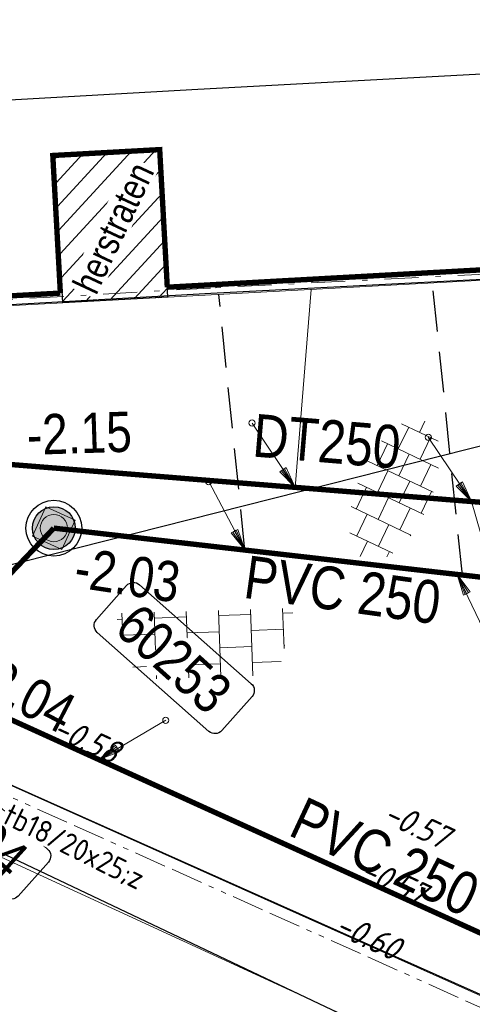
# Model space of a CAD drawing. Header units: metres. Extents: x 111546 to 149831, y 498798 to 507863.
# Tile 717 of 1056: x 112090 to 112098, y 501583 to 501601. Entities that reach past the tile are written whole.
import ezdxf
from ezdxf.enums import TextEntityAlignment as Align

# ---------------------------------------------------------------- set-up
doc = ezdxf.new("R2010")
doc.units = ezdxf.units.M
for name, pattern in [('ACAD_ISO13W100', [36, 12, -3, 12, -3, 0, -3, 0, -3]), ('DASHDOT', [25.4, 12.7, -6.35, 0, -6.35]), ('DASHED', [19.05, 12.7, -6.35]), ('HIDDENX2', [19.05, 12.7, -6.35]), ('RI-HWA', [7.4, 5, -2.4])]:
    doc.linetypes.add(name, pattern=pattern)
for name, color, linetype in [('0-hoogte mv-bestaand', 253, 'Continuous'), ('0-werkgrens', 210, 'FENCELINE1'), ('2-nw- bob-DWA', 20, 'Continuous'), ('2-nw-bob-HWA', 160, 'Continuous'), ('2-nw-diameter DWA', 20, 'Continuous'), ('2-nw-diameter HWA', 160, 'Continuous'), ('2-nw-DWA inspectieput nr', 2, 'Continuous'), ('2-nw-inspectieput-DWA-PP', 93, 'Continuous'), ('2-nw-streng-DWA PVC', 131, 'DASHED'), ('2-nw-streng-HWA', 160, 'RI-HWA'), ('2-vw-DWA-streng-PVC250-excl grondwerk', 41, 'RI-HWA-V'), ('3-nw-herstraten1', 7, 'Continuous'), ('3-vw-band-ob 6x20', 30, 'Continuous'), ('3-vw-band-trb-13-15x25', 230, 'Continuous'), ('B01_HOOFDGEBOUW', 1, 'Continuous'), ('T02_RASTER', 252, 'Continuous')]:
    doc.layers.add(name, color=color, linetype=linetype)
for name, color, linetype, lineweight in [('0-kadastrale percelen', 253, 'AI-KADASTRAAL', 9), ('2-nw-inlaat-dwa 125', 10, 'Continuous', 15), ('2-nw-inlaat-hwa 125', 160, 'Continuous', 15), ('2-YY-huisaansluiting DWA 125mm', 10, 'HIDDENX2', 30), ('2-YY-kolkleiding HWA 125mm', 150, 'Continuous', 15), ('3-nw-arcering-trottoir', 2, 'Continuous', 15), ('3-nw-band-ob 10x20', 7, 'Continuous', 13), ('3-nw-band-ob 10x20-achterkant', 7, 'DASHDOT', 13), ('3-nw-band-trb18-20x20-achterkant-zandbed', 161, 'ACAD_ISO13W100', 15), ('3-nw-band-trb18-20x20-voorkant-zandbed', 7, 'Continuous', 13), ('3-nw-putrand-bestrating-dwa', 30, 'Continuous', 13), ('3-nw-text-20', 7, 'Continuous', 15), ('3-nw-text-20-herinrichting', 7, 'Continuous', 15), ('3-vw-verharding', 3, 'Continuous', 15)]:
    doc.layers.add(name, color=color, linetype=linetype, lineweight=lineweight)
doc.layers.add('3-nw-menggranulaat', color=7, linetype='Continuous', lineweight=13, true_color=0xebebeb)
doc.styles.get("Standard").update_dxf_attribs({"font": 'isocp-ie.shx'})
doc.styles.add('veysel', font='isocp-ie.shx', dxfattribs={"height": 0.1})
doc.styles.add('Zaanstad 1-200 1.8mm', font='ARIALN.TTF', dxfattribs={"height": 0.36})
doc.styles.add('Zaanstad 1-250 2.0mm', font='ARIALN.TTF', dxfattribs={"height": 0.5})
doc.styles.add('Zaanstad 1-500 1.8mm', font='ARIALN.TTF', dxfattribs={"height": 0.9})
doc.styles.add('Zaanstad 1-500 2.0mm', font='ARIALN.TTF', dxfattribs={"height": 1})
doc.linetypes.add('AI-KADASTRAAL', pattern='A,5.5,-2,["K",Standard,S=1.8,R=0,X=0,Y=-0.9],-2,5.5,-2,[5,NLCS.SHX,S=0.75,R=0,X=0,Y=0],-2', length=19)
doc.linetypes.add('FENCELINE1', pattern='A,6.35,-2.54,[133,ltypeshp.shx,S=2.54,R=0,X=-2.54,Y=0],-2.54,25.4', length=36.83)
doc.linetypes.add('RI-HWA-V', pattern='A,2.5,[24,NLCS.SHX,S=1,R=0,X=0,Y=0],2.5,-1.8', length=6.8)

# ---------------------------------------------------------------- blocks, each defined once
blk = doc.blocks.new('2-inspectieput rond 80cm')
at = {"ltscale": 0.03}
h = blk.add_hatch(color=256, dxfattribs=at)
h.dxf.hatch_style = 1
edge = h.paths.add_edge_path()
edge.add_arc((0, 0), 0.4, 0, 360)
for radius in [0.52, 0.4]:
    blk.add_circle((0, 0), radius)
blk = doc.blocks.new('tgls')
at = {"linetype": 'Continuous'}
for p, q in [((-1.018, -0.663), (-1.018, 0.575)), ((-0.418, -0.668), (-0.418, 0.573)), ((0.182, -0.673), (0.182, 0.57)), ((0.782, -0.678), (0.782, 0.568)), ((-1.018, 0.329), (-1.552, 0.329)), ((0.182, 0.329), (-0.418, 0.329)), ((1.218, 0.329), (0.782, 0.329)), ((-1.618, 0.029), (-1.635, 0.029)), ((-1.618, -0.658), (-1.618, 0.09)), ((-0.418, 0.029), (-1.018, 0.029)), ((0.782, 0.029), (0.182, 0.029)), ((-1.018, -0.271), (-1.618, -0.271)), ((0.182, -0.271), (-0.418, -0.271)), ((1.382, -0.271), (0.782, -0.271)), ((1.382, -0.682), (1.382, -0.248)), ((-1.618, -0.571), (-1.803, -0.571)), ((-0.418, -0.571), (-1.018, -0.571)), ((0.782, -0.571), (0.182, -0.571)), ((1.473, -0.571), (1.382, -0.571))]:
    blk.add_line(p, q, dxfattribs=at)
blk = doc.blocks.new('putrand')
blk.add_lwpolyline([(-0.3, -0.3), (0.3, -0.3), (0.3, 0.3), (-0.3, 0.3)], close=True)
blk.add_circle((0, 0), 0.253)
blk = doc.blocks.new('2-inlaat')
for p, q in [((-1.728, 2.693), (0, 0)), ((0, 0), (-0.357, 0.822))]:
    blk.add_line(p, q)
blk.add_lwpolyline([(-0.357, 0.822), (-0.618, 0.653), (0, 0), (-0.424, 0.781), (-0.552, 0.694), (0, 0), (-0.491, 0.739)])
blk.add_circle((-1.728, 2.693), 0.128)

msp = doc.modelspace()

# ---------------------------------------------------------------- hatches: boundary and pattern name
at = {"layer": '3-nw-arcering-trottoir'}
h = msp.add_hatch(dxfattribs=at)
h.set_pattern_fill('AVH-TEGEL_300X300_HALFST', color=256, scale=1.5, angle=404.48263, style=0, pattern_type=2)
h.set_pattern_definition([(64.50611248, (-284942.61315, 819002.00278), (-0.00940535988, 0.50302737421), [0.45, -0.45]), (154.50611248, (-284942.61315, 819002.0028), (-0.19368666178, -0.40618404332), [])])
edge = h.paths.add_edge_path()
edge.add_ellipse((112096.919, 501592.5075), major_axis=(0.5517, 1.2939), ratio=0.488545, start_angle=0, end_angle=360)
at = {"layer": '3-nw-herstraten1', "ltscale": 0.06, "transparency": 33554687}
h = msp.add_hatch(dxfattribs=at)
h.set_pattern_fill('ANSI31', color=256, scale=0.1, angle=45)
h.set_pattern_definition([(47.4144, (112055.7299, 501594.07817), (-0.2337647, 0.2148495), [])])
h.paths.add_polyline_path([(112090.7322, 501596.0037), (112090.5808, 501598.7561), (112092.538, 501598.8637), (112092.686, 501596.1087)])
at = {"layer": '3-nw-menggranulaat', "ltscale": 0.02}
h = msp.add_hatch(color=256, dxfattribs=at)
h.dxf.hatch_style = 1
edge = h.paths.add_edge_path()
edge.add_arc((112001.698, 501254.9293), 191.0978, 65.157628, 68.54918, ccw=False)
edge.add_arc((112051.5937, 501362.7078), 72.3301, 58.728744, 65.15638, ccw=False)
edge.add_arc((112051.9885, 501363.7727), 71.2153, 53.128423, 58.555518, ccw=False)
edge.add_arc((112109.7502, 501439.076), 23.7066, 230.65127, 256.57782)
edge.add_line((112104.2473, 501416.0169), (112103.2894, 501419.9684))
edge.add_arc((112112.977, 501444.7965), 26.6512, 237.88147, 248.68499, ccw=False)
edge.add_arc((112164.7613, 501522.5479), 120.0615, 234.033446, 236.678612, ccw=False)
edge.add_arc((112059.1446, 501375.1409), 61.2836, 55.054594, 58.728773)
edge.add_arc((112051.5933, 501362.7072), 75.8308, 58.728773, 65.156409)
edge.add_arc((112001.698, 501254.9293), 194.5978, 65.157628, 68.549965)
edge.add_arc((110702.9936, 497927.1044), 3766.8587, 68.6746807, 68.8977944)
edge.add_arc((112177.1944, 501730.1081), 311.9351, 242.796586, 247.770921, ccw=False)
edge.add_arc((112034.708, 501452.9589), 0.305, 164.6922, 247.8295, ccw=False)
edge.add_line((112034.4139, 501453.0394), (112034.5326, 501453.2655))
edge.add_line((112034.5326, 501453.2655), (112031.5168, 501454.8335))
edge.add_line((112031.5168, 501454.8335), (112031.0519, 501453.9907))
edge.add_arc((112030.7892, 501454.1356), 0.3, 231.13017, 331.11964, ccw=False)
edge.add_line((112030.6009, 501453.902), (112028.9217, 501455.2555))
edge.add_arc((112008.6918, 501427.6832), 34.1977, 53.73245, 61.20333)
edge.add_arc((112196.9704, 501771.6456), 357.9235, 232.750083, 241.314196, ccw=False)
edge.add_arc((111980.5292, 501486.9543), 0.3, 141.9463, 226.27403, ccw=False)
edge.add_line((111980.293, 501487.1392), (111980.4168, 501487.2974))
edge.add_line((111980.4168, 501487.2974), (111977.7245, 501489.3714))
edge.add_line((111977.7245, 501489.3714), (111977.5962, 501489.2129))
edge.add_arc((111977.3591, 501489.3967), 0.3, 231.9463, 322.22415, ccw=False)
edge.add_arc((112183.8463, 501755.0102), 336.7335, 231.040572, 232.138425, ccw=False)
edge.add_arc((112182.5932, 501757.506), 337.8959, 220.566267, 231.471905, ccw=False)
edge.add_line((111925.9091, 501537.7631), (111924.814, 501538.9138))
edge.add_line((111924.814, 501538.9138), (111924.2688, 501539.4794))
edge.add_line((111924.2688, 501539.4794), (111923.5727, 501540.1514))
edge.add_line((111923.5727, 501540.1514), (111923.062, 501540.6079))
edge.add_line((111923.062, 501540.6079), (111921.6684, 501541.8303))
edge.add_line((111921.6684, 501541.8303), (111920.9772, 501542.4758))
edge.add_line((111920.9772, 501542.4758), (111919.1418, 501544.1465))
edge.add_line((111919.1418, 501544.1465), (111913.4894, 501549.4428))
edge.add_line((111913.4894, 501549.4428), (111910.022, 501552.7518))
edge.add_arc((111923.8992, 501567.7123), 20.4057, 215.1917, 227.15117, ccw=False)
edge.add_line((111907.2231, 501555.9522), (111906.5301, 501556.9348))
edge.add_line((111906.5301, 501556.9348), (111901.6864, 501564.2844))
edge.add_arc((111902.3519, 501564.7283), 0.8, 131.72399, 213.70598, ccw=False)
edge.add_line((111901.8195, 501565.3254), (111902.7886, 501566.1896))
edge.add_line((111902.7886, 501566.1896), (111900.5994, 501568.6589))
edge.add_line((111900.5994, 501568.6589), (111900.1549, 501568.2625))
edge.add_arc((111899.6225, 501568.8596), 0.8, 216.71707, 311.72399, ccw=False)
edge.add_line((111898.9812, 501568.3813), (111897.54, 501570.3136))
edge.add_arc((111772.2737, 501477.014), 156.1937, 36.679082, 48.164313)
edge.add_line((111876.4543, 501593.3878), (111874.8319, 501591.4998))
edge.add_arc((111771.4048, 501476.2953), 154.8201, 36.700144, 48.083473, ccw=False)
edge.add_line((111895.5355, 501568.8199), (111898.8593, 501564.0338))
edge.add_line((111898.8593, 501564.0338), (111905.3584, 501554.1339))
edge.add_line((111905.3584, 501554.1339), (111906.9046, 501552.4156))
edge.add_line((111906.9046, 501552.4156), (111913.78, 501545.912))
edge.add_arc((111912.8891, 501544.9653), 1.3, -43.26018, 46.73982, ccw=False)
edge.add_line((111913.8359, 501544.0744), (111913.7325, 501543.9646))
edge.add_line((111913.7325, 501543.9646), (111915.8445, 501541.9772))
edge.add_line((111915.8445, 501541.9772), (111915.9441, 501542.0831))
edge.add_arc((111916.8908, 501541.1922), 1.3, 47.69038, 136.73982, ccw=False)
edge.add_line((111917.7659, 501542.1535), (111919.3503, 501540.7113))
edge.add_line((111919.3503, 501540.7113), (111920.0576, 501540.0508))
edge.add_line((111920.0576, 501540.0508), (111921.471, 501538.811))
edge.add_line((111921.471, 501538.811), (111921.9389, 501538.3928))
edge.add_line((111921.9389, 501538.3928), (111922.5707, 501537.7827))
edge.add_line((111922.5707, 501537.7827), (111923.0807, 501537.2536))
edge.add_line((111923.0807, 501537.2536), (111924.129, 501536.1523))
edge.add_arc((112182.606, 501757.5182), 340.3135, 220.57754, 231.46588)
edge.add_arc((112197.293, 501772.0462), 360.8357, 231.07875, 241.303034)
edge.add_arc((112007.7091, 501426.1344), 33.6227, 49.73343, 60.96455, ccw=False)
edge.add_arc((112028.8645, 501451.2589), 0.7839, -83.36949, 42.65398, ccw=False)
edge.add_line((112028.955, 501450.4803), (112031.5441, 501448.28))
edge.add_line((112031.5441, 501448.28), (112031.8857, 501448.6756))
edge.add_arc((112033.171, 501447.5628), 1.7, 62.97169, 139.11462, ccw=False)
edge.add_arc((112177.1547, 501730.0166), 315.3354, 242.989412, 247.77186)
edge.add_arc((110974.1351, 498626.0188), 3013.6949, 68.6444967, 68.9242664, ccw=False)
edge = h.paths.add_edge_path()
edge.add_line((112111.9121, 501441.0392), (112112.1191, 501440.9125))
edge.add_line((112112.1191, 501440.9125), (112110.4333, 501438.1575))
edge.add_line((112110.4333, 501438.1575), (112110.375, 501438.2061))
edge.add_arc((112108.6256, 501435.7054), 3.0518, 55.02503, 92.90173)
edge.add_arc((112109.2258, 501423.8652), 14.9073, 92.90173, 99.23873)
edge.add_arc((112100.3974, 501478.1406), 40.0815, 269.48073, 279.23873, ccw=False)
edge.add_arc((112100.3155, 501469.1003), 31.0408, 252.56044, 269.48073, ccw=False)
edge.add_arc((112170.1164, 501691.2975), 263.9437, 245.240897, 252.560441, ccw=False)
edge.add_line((112059.5757, 501451.6164), (112050.7963, 501455.6654))
edge.add_line((112050.7963, 501455.6654), (112047.4499, 501457.2685))
edge.add_arc((112190.023, 501757.5748), 332.4319, 243.111802, 244.603553, ccw=False)
edge.add_arc((112039.3202, 501460.3675), 0.8, 63.2445, 152.48679)
edge.add_line((112038.6106, 501460.7371), (112037.8612, 501459.2982))
edge.add_line((112037.8612, 501459.2982), (112034.9344, 501460.8226))
edge.add_line((112034.9344, 501460.8226), (112035.6742, 501462.2431))
edge.add_arc((112034.9647, 501462.6126), 0.8, 332.48762, 420.59381)
edge.add_arc((112275.291, 501908.2182), 505.4817, 235.788916, 241.662589, ccw=False)
edge.add_line((111991.0872, 501490.1991), (111991.0604, 501489.3846))
edge.add_line((111991.0604, 501489.3846), (111990.3902, 501488.4659))
edge.add_line((111990.3902, 501488.4659), (111990.2041, 501488.6082))
edge.add_line((111990.2041, 501488.6082), (111990.0793, 501488.4452))
edge.add_line((111990.0793, 501488.4452), (111977.7692, 501497.8639))
edge.add_line((111977.7692, 501497.8639), (111977.565, 501498.0276))
edge.add_line((111977.565, 501498.0276), (111978.095, 501498.6415))
edge.add_line((111978.095, 501498.6415), (111979.39, 501499.3726))
edge.add_arc((111997.1799, 501521.5675), 28.4446, 224.07846, 231.28689, ccw=False)
edge.add_arc((112011.2297, 501537.5601), 49.6925, 220.73376, 226.05653, ccw=False)
edge.add_arc((112004.0606, 501531.3864), 40.2315, 216.40767, 220.73376, ccw=False)
edge.add_arc((111935.6825, 501480.9596), 44.7298, 36.40767, 46.82882)
edge.add_line((111966.2858, 501513.5816), (111959.0785, 501520.3429))
edge.add_arc((111919.1455, 501479.1951), 57.3392, 45.858344, 48.741754)
edge.add_arc((111890.7668, 501446.8448), 100.3729, 48.741754, 56.755786)
edge.add_arc((111976.1671, 501575.8307), 54.3253, 222.88148, 236.00412, ccw=False)
edge.add_arc((112182.606, 501757.5182), 329.3135, 218.703715, 221.603545, ccw=False)
edge.add_line((111925.6131, 501551.6007), (111920.7591, 501557.616))
edge.add_arc((111461.8769, 501177.7845), 595.6885, 39.6156525, 41.2763376)
edge.add_arc((111908.9574, 501570.2273), 0.8, 41.27634, 131.66159)
edge.add_line((111908.4257, 501570.825), (111908.1369, 501570.568))
edge.add_line((111908.1369, 501570.568), (111905.8768, 501573.1081))
edge.add_line((111905.8768, 501573.1081), (111906.175, 501573.3734))
edge.add_arc((111905.6432, 501573.9711), 0.8, 311.66159, 401.75791)
edge.add_arc((111461.8769, 501177.7845), 595.6885, 41.757908, 42.8449809)
edge.add_line((111898.6335, 501582.8629), (111897.607, 501581.9109))
edge.add_line((111897.607, 501581.9109), (111894.0227, 501585.7427))
edge.add_line((111894.0227, 501585.7427), (111895.0401, 501586.7032))
edge.add_arc((111980.691, 501669.1707), 118.899, 222.95778, 223.915217, ccw=False)
edge.add_arc((112803.4011, 502423.9206), 1235.3633, 220.7094983, 222.5739803, ccw=False)
edge.add_line((111866.9632, 501618.1869), (111868.8255, 501619.8336))
edge.add_arc((112774.578, 502398.8635), 1194.6862, 220.6985415, 222.6242771)
edge.add_arc((111460.9003, 501176.9176), 599.4937, 39.6184709, 43.5335799, ccw=False)
edge.add_line((111922.6949, 501559.1981), (111927.5614, 501553.1673))
edge.add_arc((112098.3634, 501688.0234), 217.6223, 218.292712, 220.747944)
edge.add_line((111933.4953, 501545.9742), (111937.5449, 501541.2959))
edge.add_arc((111972.5269, 501571.5771), 46.2676, 220.8802, 236.75579)
edge.add_arc((111890.7668, 501446.8448), 102.8729, 48.741754, 56.755786, ccw=False)
edge.add_arc((111919.1455, 501479.1951), 59.8392, 45.878833, 48.741754, ccw=False)
edge.add_line((111960.8042, 501522.1518), (111967.9962, 501515.4049))
edge.add_arc((111935.6825, 501480.9596), 47.2298, 36.40767, 46.82882, ccw=False)
edge.add_arc((112004.0606, 501531.3864), 37.7315, 216.40767, 220.73376)
edge.add_arc((112011.2297, 501537.5601), 47.1925, 220.73376, 226.10946)
edge.add_arc((111997.1799, 501521.5675), 25.9446, 223.98411, 233.56858)
edge.add_line((111981.7724, 501500.6933), (111991.3844, 501493.8705))
edge.add_arc((112275.291, 501908.2182), 502.2817, 235.581477, 241.662589)
edge.add_line((112036.8764, 501466.1261), (112048.8348, 501460.1532))
edge.add_line((112048.8348, 501460.1532), (112052.1577, 501458.5615))
edge.add_line((112052.1577, 501458.5615), (112060.9159, 501454.5222))
edge.add_arc((112170.1164, 501691.2975), 260.7437, 245.240897, 252.560441)
edge.add_arc((112100.3155, 501469.1003), 27.8408, 252.56044, 257.84744)
edge.add_line((112094.4546, 501441.8834), (112094.9128, 501441.7597))
edge.add_arc((112099.9286, 501461.9459), 20.8, 256.04601, 272.71497)
edge.add_line((112100.9139, 501441.1693), (112103.5978, 501441.3677))

# ---------------------------------------------------------------- linework, layer by layer
at = {"layer": '0-kadastrale percelen', "ltscale": 0.25}
for points in [[(112110.92, 501614.11), (112108.87, 501612.64), (112092.84, 501611.77), (112092.82, 501612.37), (112044.35, 501609.85), (112045.41, 501591.22), (112081.87, 501593.22), (112081.73, 501595.52), (112103.189, 501596.673), (112114.831, 501578.786), (112115.504, 501578.411), (112133.521, 501590.222), (112131.824, 501592.67), (112137.38, 501596.3), (112140.89, 501598.77), (112123.88, 501624.09), (112120.16, 501621.54), (112110.25, 501615.05)], [(112108.85, 501576.767), (112088.373, 501586.209), (112072.307, 501551.28), (112092.859, 501541.941)]]:
    msp.add_lwpolyline(points, close=True, dxfattribs=at)
at = {"layer": '0-werkgrens', "ltscale": 0.1, "const_width": 0.1}
for points in [[(112090.6853, 501596.1851), (112090.544, 501598.754), (112092.538, 501598.8637), (112092.6798, 501596.2952)], [(112092.6798, 501596.2952), (112098.8209, 501596.6343)], [(112084.7289, 501595.8563), (112090.6853, 501596.1851)]]:
    msp.add_lwpolyline(points, dxfattribs=at)
at = {"layer": '2-nw-DWA inspectieput nr', "elevation": 0.6224, "flags": 128}
for points in [[(112091.3582, 501590.0906), (112091.9216, 501590.7264, -0.4142136), (112092.1614, 501590.7409), (112094.2456, 501588.8939, -0.4142136), (112094.2601, 501588.6541), (112093.6966, 501588.0183, -0.4142136), (112093.4568, 501588.0038), (112091.3726, 501589.8508, -0.4142136)], [(112087.5608, 501587.0013), (112088.1242, 501587.6371, -0.4142136), (112088.3641, 501587.6516), (112090.4482, 501585.8046, -0.4142136), (112090.4627, 501585.5648), (112089.8993, 501584.929, -0.4142136), (112089.6594, 501584.9145), (112087.5753, 501586.7615, -0.4142136)]]:
    msp.add_lwpolyline(points, format="xyb", close=True, dxfattribs=at)
at = {"layer": '2-nw-streng-DWA PVC', "ltscale": 0.1, "const_width": 0.1}
for points in [[(112090.5638, 501591.7972), (112087.9414, 501589.0514)], [(112101.87, 501590.4986), (112090.5638, 501591.7972)], [(112087.9414, 501589.0514), (112106.2812, 501580.7074)]]:
    msp.add_lwpolyline(points, dxfattribs=at)
at = {"layer": '2-nw-streng-HWA', "ltscale": 0.25, "const_width": 0.1}
msp.add_lwpolyline([(112102.3627, 501591.9714), (112089.3611, 501593.0174)], dxfattribs=at)
at = {"layer": '2-vw-DWA-streng-PVC250-excl grondwerk', "ltscale": 0.2, "elevation": 0.35, "flags": 128}
msp.add_lwpolyline([(112076.418, 501587.742), (112101.417, 501594.071)], dxfattribs=at)
at = {"layer": '2-YY-huisaansluiting DWA 125mm', "ltscale": 0.06}
for points in [[(112098.1837, 501590.922), (112097.6276, 501596.3742)], [(112094.1273, 501591.3879), (112093.6406, 501596.16)]]:
    msp.add_lwpolyline(points, dxfattribs=at)
at = {"layer": '2-YY-kolkleiding HWA 125mm', "ltscale": 0.06}
for points in [[(112095.361, 501596.2524), (112095.0638, 501592.5586)], [(112100.561, 501588.5681), (112099.3857, 501588.7162), (112098.3522, 501592.2941)]]:
    msp.add_lwpolyline(points, dxfattribs=at)
at = {"layer": '3-nw-band-ob 10x20', "ltscale": 0.05}
msp.add_lwpolyline([(112100.518, 501600.385), (112098.8, 501596.45), (112093.49, 501596.18)], dxfattribs=at)
at = {"layer": '3-nw-band-ob 10x20-achterkant', "ltscale": 0.05}
msp.add_lwpolyline([(112100.4264, 501600.425), (112098.7331, 501596.5467), (112093.4849, 501596.2799)], dxfattribs=at)
at = {"layer": '3-nw-herstraten1', "ltscale": 0.06, "transparency": 33554687}
msp.add_lwpolyline([(112090.7322, 501596.0037), (112090.5808, 501598.7561), (112092.538, 501598.8637), (112092.686, 501596.1087)], close=True, dxfattribs=at)
at = {"layer": '3-vw-band-ob 6x20', "ltscale": 0.05}
for points in [[(112100.518, 501600.385), (112098.8, 501596.45), (112093.49, 501596.18)], [(112093.49, 501596.18), (112081.73, 501595.513), (112081.87, 501593.22)]]:
    msp.add_lwpolyline(points, dxfattribs=at)
at = {"layer": '3-vw-band-trb-13-15x25', "ltscale": 0.1}
for p, q in [((112087.06, 501588.2), (112090.74, 501586.57)), ((112090.74, 501586.57), (112103.11, 501581.04))]:
    msp.add_line(p, q, dxfattribs=at)
at = {"layer": 'B01_HOOFDGEBOUW'}
msp.add_lwpolyline([(112052.927, 501593.924), (112062.072, 501594.427), (112062.197, 501592.14), (112065.023, 501592.302), (112064.898, 501594.584), (112074.046, 501595.087), (112074.172, 501592.791), (112077.046, 501592.949), (112076.92, 501595.24), (112081.73, 501595.513), (112081.512, 501599.324), (112093.25, 501599.99), (112105.22, 501600.64), (112117.23, 501582.3), (112117.73, 501582.63), (112118.95, 501580.67), (112128.85, 501587.16), (112128.79, 501587.3), (112129.07, 501587.49)], dxfattribs=at)
at = {"layer": 'T02_RASTER', "ltscale": 0.25}
msp.add_lwpolyline([(112073.07, 501551.1), (112073.39, 501553.66), (112081.06, 501571.39), (112087.8, 501586.58), (112097.115, 501582.157)], dxfattribs=at)

# ---------------------------------------------------------------- block references
at = {"layer": '2-nw-inlaat-dwa 125'}
for p, xscale, yscale, zscale, rotation in [((112094.1268, 501591.3893), 0.4513648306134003, 0.4513648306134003, 0.4513648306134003, 355.1270501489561), ((112098.0898, 501590.9328), 0.4513648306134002, 0.4513648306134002, 0.4513648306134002, 172.7664065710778)]:
    msp.add_blockref('2-inlaat', p, dxfattribs=dict(at, xscale=xscale, yscale=yscale, zscale=zscale, rotation=rotation))
at = {"layer": '2-nw-inlaat-hwa 125', "xscale": 0.4513648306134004, "yscale": 0.4513648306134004, "zscale": 0.4513648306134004, "rotation": 1.104539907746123}
for p in [(112095.0638, 501592.5586, 0), (112098.3522, 501592.2941, 0)]:
    msp.add_blockref('2-inlaat', p, dxfattribs=at)
at = {"layer": '2-nw-inspectieput-DWA-PP', "rotation": 359.6124130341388}
msp.add_blockref('2-inspectieput rond 80cm', (112090.5638, 501591.7972), dxfattribs=at)
at = {"layer": '3-nw-putrand-bestrating-dwa', "zscale": 1.528603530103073, "rotation": 155.2639705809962}
msp.add_blockref('putrand', (112090.5638, 501591.7972), dxfattribs=at)
at = {"layer": '3-vw-verharding', "rotation": 182.1482634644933}
msp.add_blockref('tgls', (112093.2396, 501589.5781), dxfattribs=at)

# ---------------------------------------------------------------- texts
at = {"layer": '0-hoogte mv-bestaand', "style": 'veysel', "oblique": 15}
for s, p in [('-0.58', (112091.0792, 501587.6476)), ('-0.57', (112097.2387, 501586.0571)), ('-0.57', (112096.8038, 501584.9967)), ('-0.60', (112096.3303, 501583.9759))]:
    msp.add_text(s, height=0.45, rotation=335, dxfattribs=at).set_placement(p, align=Align.CENTER)
at = {"layer": '2-nw- bob-DWA', "style": 'Zaanstad 1-500 1.8mm'}
msp.add_text('-2.04', height=0.75, rotation=332.58802, dxfattribs=at).set_placement((112091.0411, 501588.6082), align=Align.TOP_RIGHT)
at = {"layer": '2-nw-bob-HWA', "style": 'Zaanstad 1-500 1.8mm'}
msp.add_text('-2.15', height=0.75, rotation=1.8498, dxfattribs=at).set_placement((112092.0046, 501593.9762), align=Align.TOP_RIGHT)
at = {"layer": '2-nw-diameter DWA', "style": 'Zaanstad 1-500 2.0mm'}
msp.add_text('PVC 250', height=0.8, rotation=334.9883, dxfattribs=at).set_placement((112096.4717, 501585.0844), align=Align.BOTTOM_CENTER)
at = {"layer": '2-nw-diameter HWA', "style": 'Zaanstad 1-500 2.0mm'}
msp.add_text('DT250', height=0.8, rotation=355.2185, dxfattribs=at).set_placement((112095.6022, 501592.7825), align=Align.BOTTOM_CENTER)

# ---------------------------------------------------------------- next in the draw order: texts
at = {"layer": '2-nw-DWA inspectieput nr', "ltscale": 0.05, "char_height": 0.75, "width": 0.574682, "attachment_point": 5, "rotation": 318.07872, "style": 'Zaanstad 1-200 1.8mm', "bg_fill": 3, "box_fill_scale": 1.1, "bg_fill_color": 256, "bg_fill_true_color": 13158600, "bg_fill_transparency": 0}
for s, insert in [('\\A1;60253', (112092.8011, 501589.3577)), ('\\A1;60294', (112089.0038, 501586.2684))]:
    msp.add_mtext(s, dxfattribs=dict(at, insert=insert))
at = {"layer": '3-nw-text-20', "ltscale": 0.05, "insert": (112091.6781, 501597.4012), "char_height": 0.5, "attachment_point": 5, "rotation": 64.87725, "style": 'Zaanstad 1-250 2.0mm', "bg_fill": 3, "box_fill_scale": 1.1, "bg_fill_color": 256, "bg_fill_true_color": 13158600, "bg_fill_transparency": 0}
msp.add_mtext('\\A1;herstraten', dxfattribs=at)

# ---------------------------------------------------------------- next in the draw order: linework, layer by layer
at = {"layer": '3-nw-band-ob 10x20', "ltscale": 0.05}
msp.add_lwpolyline([(112093.49, 501596.18), (112081.73, 501595.513), (112081.87, 501593.22)], dxfattribs=at)
at = {"layer": '3-nw-band-ob 10x20-achterkant', "ltscale": 0.05}
msp.add_lwpolyline([(112093.4843, 501596.2798), (112081.6241, 501595.6072), (112081.7641, 501593.3142)], dxfattribs=at)
at = {"layer": '3-nw-band-trb18-20x20-achterkant-zandbed', "ltscale": 0.05}
msp.add_lwpolyline([(112084.5164, 501588.6094, -0.1110044), (112086.6089, 501588.1883), (112108.5013, 501578.3812, -0.4174051), (112108.9007, 501577.3161), (112108.683, 501576.844)], format="xyb", dxfattribs=at)
at = {"layer": '3-nw-band-trb18-20x20-voorkant-zandbed', "ltscale": 0.05}
msp.add_lwpolyline([(112086.6906, 501588.3709), (112108.5831, 501578.5637)], dxfattribs=at)

# ---------------------------------------------------------------- next in the draw order: block references
at = {"layer": '2-nw-inlaat-dwa 125', "xscale": 0.4513648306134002, "yscale": 0.4513648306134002, "zscale": 0.4513648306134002, "rotation": 267.8719140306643}
msp.add_blockref('2-inlaat', (112091.4078, 501587.4762), dxfattribs=at)

# ---------------------------------------------------------------- next in the draw order: texts
at = {"layer": '2-nw- bob-DWA', "style": 'Zaanstad 1-500 1.8mm'}
msp.add_text('-2.03', height=0.75, rotation=351.25627, dxfattribs=at).set_placement((112092.962, 501591.1455), align=Align.TOP_RIGHT)
at = {"layer": '2-nw-diameter DWA', "style": 'Zaanstad 1-500 2.0mm'}
msp.add_text('PVC 250', height=0.8, rotation=352.14917, dxfattribs=at).set_placement((112095.8632, 501590.0119), align=Align.BOTTOM_CENTER)

# ---------------------------------------------------------------- next in the draw order: texts
at = {"layer": '3-nw-text-20-herinrichting', "color": 0, "insert": (112089.5721, 501586.2733), "char_height": 0.408319, "attachment_point": 7, "rotation": 333.50814, "style": 'veysel', "bg_fill": 3, "box_fill_scale": 1.1, "bg_fill_color": 256, "bg_fill_true_color": 13158600, "bg_fill_transparency": 0}
msp.add_mtext('\\A1;{\\C256;tb18/20x25;z}', dxfattribs=at)

doc.saveas('drawing.dxf')
